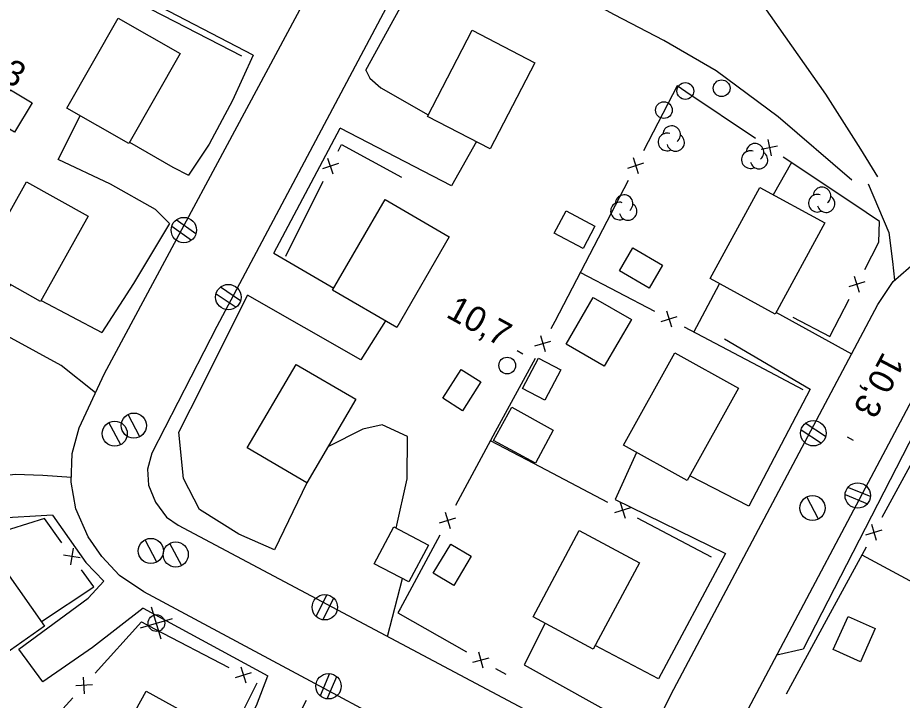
# Model space of a CAD drawing. Extents: x 219136 to 222520, y 5421589 to 5424530.
# Drawn here: x 220838.9 to 220944.6, y 5423551.5 to 5423633.1 of the extents above; entities that cross this region are included whole.
import ezdxf

# ---------------------------------------------------------------- set-up
doc = ezdxf.new("R2010")
doc.units = 0
for name, color, linetype in [('Level 19', 7, 'Continuous'), ('Level 21', 7, 'Continuous'), ('Level 22', 7, 'Continuous'), ('Level 3', 7, 'Continuous'), ('Level 31', 7, 'Continuous'), ('Level 36', 7, 'Continuous'), ('Level 37', 7, 'Continuous'), ('Level 44', 7, 'Continuous')]:
    doc.layers.add(name, color=color, linetype=linetype)

msp = doc.modelspace()

# ---------------------------------------------------------------- linework, layer by layer
at = {"layer": 'Level 19'}
for points in [[(220867, 5423628.6), (220854, 5423635.4), (220857.01, 5423641.23)], [(220880.49, 5423626.78), (220880.98, 5423625.82), (220882.29, 5423624.69), (220887.95, 5423621.45)], [(220857.01, 5423608.47), (220855.36, 5423610.16), (220849.96, 5423613.15), (220843.71, 5423616.12), (220846.34, 5423621.33)], [(220893.71, 5423618.25), (220890.72, 5423612.95), (220877.42, 5423619.88)], [(220852.25, 5423618.18), (220857.42, 5423615.2), (220859.27, 5423614.23)], [(220940.54, 5423613.2), (220943.01, 5423607.38), (220943.43, 5423603.93), (220943.68, 5423601.69)], [(220869.47, 5423604.93), (220876.65, 5423600.74)], [(220848.16, 5423588.21), (220844.08, 5423591.48), (220835.06, 5423596.39), (220838.03, 5423601.16)], [(220841.66, 5423599.28), (220848.93, 5423595.42)], [(220882.84, 5423596.83), (220879.88, 5423592.18), (220866.34, 5423599.89)], [(220938.57, 5423592.86), (220929.52, 5423597.85)], [(220923.35, 5423594.69), (220933.61, 5423588.65)], [(220884.11, 5423572.07), (220885.43, 5423577.96), (220885.46, 5423582.99), (220882.43, 5423584.39), (220880.14, 5423583.87), (220875.93, 5423581.76)], [(220912.85, 5423581.1), (220910.28, 5423575.48), (220923.48, 5423569.03)], [(220843.03, 5423573.62), (220836.17, 5423573.19), (220826.1, 5423574.13), (220826.72, 5423579.05), (220832.35, 5423577.3), (220835.88, 5423578.18), (220838.57, 5423578.52), (220841.86, 5423578.37), (220845.29, 5423578.14)], [(220926.28, 5423574.7), (220919.21, 5423578.32)], [(220873.43, 5423577.48), (220869.55, 5423569.46)], [(220853.87, 5423562.5), (220847.82, 5423557.8), (220841.86, 5423553.7), (220839.01, 5423557.6), (220847.3, 5423563.69), (220849.16, 5423565.72)], [(220883.06, 5423559.12), (220884.87, 5423566.02)], [(220901.91, 5423560.69), (220899.43, 5423555.73), (220912.07, 5423548.65), (220912.04, 5423546.27)], [(220915.47, 5423554.04), (220907.9, 5423558.03)], [(220873.37, 5423551.45), (220866.42, 5423537.97), (220862.03, 5423540.96), (220867.41, 5423550.85), (220868.75, 5423554.39)]]:
    msp.add_lwpolyline(points, dxfattribs=at)
at = {"layer": 'Level 21'}
for points in [[(220953.33, 5423511.19), (220903.15, 5423538.08), (220853.96, 5423564.44), (220851.04, 5423566.38), (220848.92, 5423568.67), (220847.29, 5423571.01), (220845.81, 5423574.35), (220845.27, 5423577.57), (220845.37, 5423580.96), (220846.22, 5423584.05), (220849.24, 5423590.53), (220872.3, 5423633.47), (220903.1, 5423691.22), (220910.99, 5423706), (220911.29, 5423707.91), (220910.56, 5423710.34), (220909.41, 5423712.18), (220908.03, 5423713.33), (220906.12, 5423714.35), (220854.72, 5423741.87), (220852.71, 5423742.23), (220850.7, 5423741.85), (220849.25, 5423740.87), (220847.05, 5423738.17)], [(221071.27, 5423625.64), (221041.66, 5423641.48), (221006.06, 5423660.52), (220969.6, 5423680.19), (220925.73, 5423703.61), (220923.56, 5423703.99), (220921.59, 5423703.73), (220920.05, 5423702.96), (220918.74, 5423701.53), (220904.22, 5423674.33), (220884.58, 5423637.42), (220862.67, 5423596.14), (220854.91, 5423581.01), (220854.38, 5423579.1), (220854.49, 5423577.21), (220855.34, 5423575.15), (220856.66, 5423573.38), (220858.05, 5423572.4), (220907.64, 5423546.06)], [(220880.49, 5423626.78), (220889.36, 5423642.97)], [(220867, 5423628.6), (220864.54, 5423623.17), (220861.75, 5423617.95), (220859.27, 5423614.23)], [(220869.47, 5423604.93), (220877.42, 5423619.88)], [(220857.01, 5423608.47), (220852.73, 5423601.31), (220848.93, 5423595.42)], [(220915.58, 5423549.41), (220917.31, 5423552.83), (220941.71, 5423598.78), (220943.52, 5423601.55), (220946.26, 5423603.94), (220949.22, 5423605.61), (220952.7, 5423606.67), (220956.37, 5423606.95), (220960.68, 5423606.31), (220966.76, 5423603.29), (221014.68, 5423577.59), (221049.12, 5423559.62)], [(220869.55, 5423569.46), (220865.3, 5423571.34), (220860.62, 5423574.28), (220858.7, 5423577.98), (220858.13, 5423583.54), (220860.96, 5423589.11), (220866.34, 5423599.89)], [(221043.09, 5423552.36), (221004.21, 5423573.23), (220957.85, 5423597.68), (220955.98, 5423597.87), (220954, 5423597.5), (220952.18, 5423596.67), (220950.62, 5423595.57), (220949.38, 5423594.23), (220948.6, 5423592.7), (220922.66, 5423543.77), (220922.25, 5423541.85), (220922.41, 5423539.94), (220923.21, 5423538.37), (220924.07, 5423537.32), (220925.67, 5423536.23), (220959.83, 5423518.11)], [(220968.18, 5423590.45), (220959.76, 5423594.95), (220955.31, 5423595.49), (220951.61, 5423593.35), (220948.33, 5423587.91), (220932.78, 5423557.59), (220929.61, 5423556.87)], [(220933.61, 5423588.65), (220926.28, 5423574.7)], [(220843.03, 5423573.62), (220847.01, 5423567.96), (220849.16, 5423565.72)], [(220923.48, 5423569.03), (220915.47, 5423554.04)], [(220853.87, 5423562.5), (220868.75, 5423554.39)]]:
    msp.add_lwpolyline(points, dxfattribs=at)
at = {"layer": 'Level 22'}
for points in [[(220913.17, 5423653.64), (220920.1, 5423645.61), (220927.3, 5423635.52), (220935.42, 5423623.91), (220939.61, 5423617.36), (220941.65, 5423614.06)], [(220938.6, 5423613.65), (220929.78, 5423621.22), (220922.38, 5423626.72), (220916.09, 5423630.32), (220910.21, 5423633.4), (220904.81, 5423636.39), (220901.69, 5423638.48)]]:
    msp.add_lwpolyline(points, dxfattribs=at)
at = {"layer": 'Level 3'}
for p, q in [((220898.56, 5423593.27), (220899.26, 5423592.9)), ((220938.03, 5423582.97), (220938.73, 5423582.59))]:
    msp.add_line(p, q, dxfattribs=at)
at = {"layer": 'Level 31'}
for points in [[(220858.28, 5423628.77), (220852.16, 5423618.02), (220844.74, 5423622.24), (220850.86, 5423632.99)], [(220900.67, 5423627.69), (220895.35, 5423617.4), (220887.86, 5423621.27), (220893.18, 5423631.57)], [(220835.87, 5423620.95), (220837.99, 5423624.46), (220840.59, 5423622.89), (220838.47, 5423619.38)], [(220847.29, 5423609.33), (220841.59, 5423599.16), (220834.22, 5423603.3), (220839.91, 5423613.46)], [(220935.35, 5423608.53), (220929.4, 5423597.63), (220921.63, 5423601.88), (220927.58, 5423612.77)], [(220890.46, 5423606.87), (220884.18, 5423596.05), (220876.51, 5423600.5), (220882.79, 5423611.32)], [(220906.46, 5423605.48), (220903, 5423607.32), (220904.42, 5423609.99), (220907.88, 5423608.15)], [(220912.41, 5423605.54), (220915.95, 5423603.48), (220914.34, 5423600.73), (220910.8, 5423602.8)], [(220912.23, 5423596.99), (220908.99, 5423591.4), (220904.42, 5423594.04), (220907.66, 5423599.64)], [(220925.02, 5423588.8), (220918.9, 5423577.75), (220911.29, 5423581.96), (220917.41, 5423593.01)], [(220903.79, 5423590.96), (220901.9, 5423587.35), (220899.22, 5423588.75), (220901.11, 5423592.36)], [(220879.27, 5423587.47), (220873.43, 5423577.48), (220866.31, 5423581.64), (220872.15, 5423591.63)], [(220894.23, 5423589.53), (220892.06, 5423586.09), (220889.7, 5423587.58), (220891.87, 5423591.02)], [(220897.94, 5423586.5), (220902.86, 5423583.78), (220900.77, 5423579.84), (220895.75, 5423582.52)], [(220887.97, 5423570.03), (220885.63, 5423565.62), (220881.5, 5423567.81), (220883.84, 5423572.22)], [(220900.47, 5423561.46), (220905.99, 5423571.78), (220913.2, 5423567.93), (220907.68, 5423557.61)], [(220888.54, 5423566.68), (220890.63, 5423570.16), (220893.08, 5423568.69), (220890.99, 5423565.21)], [(220827.74, 5423560.44), (220837.28, 5423567.17), (220842.08, 5423560.36), (220832.55, 5423553.63)], [(220941.38, 5423560.06), (220939.6, 5423556.09), (220936.37, 5423557.55), (220938.14, 5423561.51)], [(220854.23, 5423552.59), (220864.27, 5423547.04), (220860.24, 5423539.73), (220850.19, 5423545.28)]]:
    msp.add_lwpolyline(points, close=True, dxfattribs=at)
at = {"layer": 'Level 36'}
for p, q in [((220860.17, 5423607.23), (220857.81, 5423608.91)), ((220857.29, 5423608.15), (220859.65, 5423606.47)), ((220865.5, 5423599.24), (220863.1, 5423600.86)), ((220862.6, 5423600.08), (220865, 5423598.46)), ((220853.46, 5423582.97), (220852.06, 5423585.63)), ((220851.18, 5423582.01), (220849.78, 5423584.67)), ((220935.44, 5423583.01), (220933, 5423584.59)), ((220932.52, 5423583.81), (220934.96, 5423582.23)), ((220940.8, 5423575.83), (220938.11, 5423576.93)), ((220937.78, 5423576.07), (220940.47, 5423574.97)), ((220934.59, 5423573.12), (220933.19, 5423575.78)), ((220855.49, 5423567.99), (220854.09, 5423570.65)), ((220858.47, 5423567.57), (220857.07, 5423570.23)), ((220875.82, 5423564.09), (220874.52, 5423561.5)), ((220875.36, 5423561.11), (220876.66, 5423563.7)), ((220856.01, 5423558.79), (220854.88, 5423562.62)), ((220853.53, 5423560.14), (220857.36, 5423561.27)), ((220876.15, 5423554.67), (220875.02, 5423552)), ((220875.87, 5423551.65), (220877, 5423554.32))]:
    msp.add_line(p, q, dxfattribs=at)
for centre, radius in [((220923.02, 5423624.63), 1), ((220918.68, 5423624.3), 1), ((220916.12, 5423622.02), 1), ((220858.73, 5423607.68), 1.52), ((220864.05, 5423599.67), 1.52), ((220897.39, 5423591.49), 1), ((220852.75, 5423584.31), 1.5), ((220850.47, 5423583.35), 1.5), ((220933.98, 5423583.4), 1.52), ((220939.29, 5423575.96), 1.52), ((220933.88, 5423574.46), 1.5), ((220854.78, 5423569.33), 1.5), ((220857.76, 5423568.91), 1.5), ((220875.58, 5423562.6), 1.52), ((220855.45, 5423560.71), 1), ((220876.02, 5423553.16), 1.52)]:
    msp.add_circle(centre, radius, dxfattribs=at)
at = {"layer": 'Level 37'}
for p, q in [((220928.53, 5423618.51), (220928.92, 5423616.54)), ((220929.71, 5423617.72), (220927.74, 5423617.33)), ((220876.59, 5423614.36), (220875.96, 5423616.25)), ((220912.45, 5423616.35), (220913.05, 5423614.44)), ((220877.22, 5423615.62), (220875.32, 5423614.99)), ((220911.8, 5423615.09), (220913.71, 5423615.7)), ((220940.15, 5423601.5), (220938.24, 5423600.9)), ((220939.5, 5423600.24), (220938.9, 5423602.15)), ((220915.79, 5423596.75), (220917.71, 5423597.34)), ((220917.05, 5423596.09), (220916.45, 5423598)), ((220901.37, 5423595.07), (220901.94, 5423593.15)), ((220900.7, 5423593.83), (220902.61, 5423594.4)), ((220910.88, 5423575.14), (220911.48, 5423573.23)), ((220889.98, 5423573.95), (220890.55, 5423572.03)), ((220912.14, 5423574.48), (220910.22, 5423573.89)), ((220889.31, 5423572.7), (220891.23, 5423573.27)), ((220940.27, 5423571.27), (220942.19, 5423571.84)), ((220940.94, 5423572.52), (220941.51, 5423570.6)), ((220845.49, 5423569.67), (220845.17, 5423567.69)), ((220846.32, 5423568.52), (220844.34, 5423568.84)), ((220894.51, 5423555.32), (220893.98, 5423557.25)), ((220893.28, 5423556.02), (220895.21, 5423556.56)), ((220864.92, 5423554.19), (220866.83, 5423554.79)), ((220866.18, 5423553.54), (220865.58, 5423555.45)), ((220846.85, 5423552.26), (220846.75, 5423554.26)), ((220847.8, 5423553.31), (220845.8, 5423553.21))]:
    msp.add_line(p, q, dxfattribs=at)
for points in [[(220848.79, 5423637.2), (220857.67, 5423632.61)], [(220857.67, 5423632.61), (220865.63, 5423628.5)], [(220918.75, 5423624.2), (220917.69, 5423624.91), (220913.67, 5423617.17)], [(220927.06, 5423618.64), (220918.75, 5423624.2)], [(220877.16, 5423617.1), (220877.56, 5423617.89), (220884.74, 5423614.02)], [(220938.7, 5423610.85), (220930.39, 5423616.41)], [(220931.36, 5423615.76), (220929.18, 5423611.9)], [(220870.93, 5423604.56), (220875.38, 5423613.51)], [(220911.83, 5423613.62), (220907.22, 5423604.74)], [(220940.12, 5423602.97), (220941.83, 5423606.24), (220941.88, 5423608.72), (220938.7, 5423610.85)], [(220907.22, 5423604.74), (220903.07, 5423596.74), (220902.6, 5423595.87)], [(220906.13, 5423602.63), (220914.98, 5423597.97)], [(220919.69, 5423595.49), (220922.76, 5423601.26)], [(220931.53, 5423597.29), (220935.95, 5423594.98), (220938.27, 5423599.42)], [(220918.52, 5423596.11), (220927.37, 5423591.46)], [(220900.71, 5423592.35), (220895.96, 5423583.55)], [(220927.37, 5423591.46), (220932.74, 5423588.63)], [(220895.96, 5423583.55), (220891.22, 5423574.75)], [(220900.56, 5423579.77), (220895.39, 5423582.49)], [(220946.94, 5423582.11), (220942.18, 5423573.32)], [(220909.41, 5423575.12), (220900.56, 5423579.77)], [(220844.16, 5423570.3), (220842.07, 5423573.2), (220835.93, 5423571.29)], [(220921.8, 5423568.6), (220912.95, 5423573.25)], [(220889.32, 5423571.23), (220884.57, 5423562.42)], [(220940.28, 5423569.8), (220935.51, 5423561)], [(220939.78, 5423568.88), (220948.58, 5423564.13)], [(220841.7, 5423560.89), (220847.96, 5423565.04), (220846.5, 5423567.06)], [(220884.57, 5423562.42), (220884.3, 5423561.92), (220892.5, 5423557.28)], [(220848.14, 5423554.74), (220853.68, 5423560.85), (220855.24, 5423560.04)], [(220855.24, 5423560.04), (220864.1, 5423555.42)], [(220935.51, 5423561), (220930.75, 5423552.21)], [(220895.98, 5423555.3), (220897.21, 5423554.61)], [(220867.47, 5423553.51), (220863.78, 5423546.2)], [(220838.74, 5423544.37), (220845.46, 5423551.78)]]:
    msp.add_lwpolyline(points, dxfattribs=at)
at = {"layer": 'Level 44'}
for centre, start, end in [((220916.48, 5423618.21), 71.5343, 297.2229), ((220917.04, 5423619.09), 309.6881, 177.1452), ((220917.52, 5423618.16), 194.3558, 57.0401), ((220926.45, 5423616.1), 71.5343, 297.2229), ((220927.01, 5423616.98), 309.6881, 177.1452), ((220927.49, 5423616.05), 194.3558, 57.0401), ((220911.36, 5423610.84), 309.6881, 177.1452), ((220934.46, 5423610.89), 71.5343, 297.2229), ((220935.02, 5423611.77), 309.6881, 177.1452), ((220910.8, 5423609.96), 71.5343, 297.2229), ((220911.84, 5423609.91), 194.3558, 57.0401), ((220935.5, 5423610.84), 194.3558, 57.0401)]:
    msp.add_arc(centre, 1.05, start, end, dxfattribs=at)

# ---------------------------------------------------------------- texts
at = {"layer": 'Level 3'}
for s, rotation, p in [('11,3', 331.383, (220831.88, 5423628.34)), ('10,7', 331.383, (220889.94, 5423597.35)), ('10,3', 242.2069, (220942.35, 5423593.26))]:
    msp.add_text(s, height=3, rotation=rotation, dxfattribs=at).set_placement(p)

doc.saveas('drawing.dxf')
